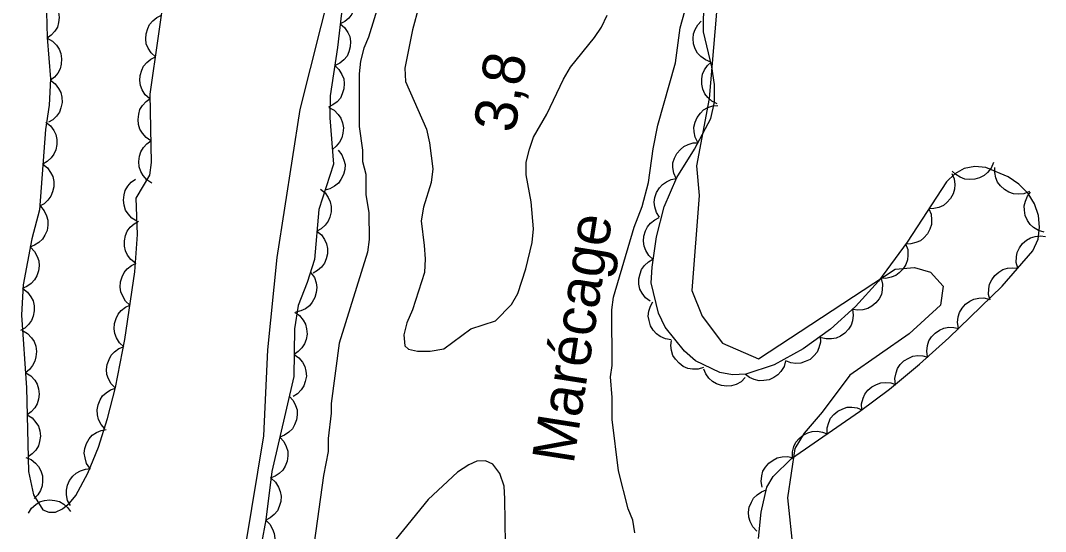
# Model space of a CAD drawing. Extents: x 282461 to 284471, y 5554090 to 5557646.
# Drawn here: x 283841.2 to 283914, y 5556302.7 to 5556339.1 of the extents above; entities that cross this region are included whole.
import ezdxf

# ---------------------------------------------------------------- set-up
doc = ezdxf.new("R2010")
doc.units = 0
for name, color, linetype in [('Niveau 1', 7, 'Continuous'), ('Niveau 3', 7, 'Continuous'), ('Niveau 4', 7, 'Continuous'), ('Niveau 44', 7, 'Continuous'), ('Niveau 7', 7, 'Continuous')]:
    doc.layers.add(name, color=color, linetype=linetype)

msp = doc.modelspace()

# ---------------------------------------------------------------- linework, layer by layer
at = {"layer": 'Niveau 1'}
for points in [[(283863.23, 5556341.61), (283860.99, 5556332.74), (283859.36, 5556322.21), (283858.7, 5556315.64), (283858.42, 5556309.52), (283855.89, 5556294.18), (283855.63, 5556287.03), (283854.71, 5556278.94), (283855.03, 5556275.29), (283855.96, 5556271.4), (283855.37, 5556267.54), (283853.56, 5556262.67), (283851.62, 5556258.88), (283851.27, 5556256.7), (283852.5, 5556248.97), (283851.37, 5556243), (283849.15, 5556237.36)], [(283890.7, 5556340.8), (283890.08, 5556333.53), (283889.19, 5556328.73), (283889.36, 5556326.63), (283888.84, 5556319.87), (283889.59, 5556318.04), (283891.02, 5556316.12), (283893.58, 5556315), (283903.3, 5556321.39), (283904.68, 5556321.51), (283905.82, 5556321.16), (283906.7, 5556320.17), (283906.51, 5556318.82), (283904.3, 5556316.79), (283900.07, 5556313.85), (283898.12, 5556311.21), (283896.84, 5556309.73), (283896.17, 5556308.64), (283895.65, 5556305.13), (283896.06, 5556301.28)]]:
    msp.add_lwpolyline(points, dxfattribs=at)
at = {"layer": 'Niveau 4'}
for points in [[(283869.46, 5556340.06), (283869.01, 5556338.41), (283868.45, 5556335.69), (283868.51, 5556334.73), (283869.99, 5556331.34), (283870.22, 5556330.38), (283870.45, 5556328.51), (283870.34, 5556327.55), (283869.78, 5556325.79), (283869.61, 5556324.83), (283869.84, 5556323.07), (283869.9, 5556322.11), (283869.85, 5556321.15), (283869.01, 5556318.48), (283868.61, 5556317.57), (283868.39, 5556316.72), (283868.45, 5556315.93), (283868.73, 5556315.7), (283869.36, 5556315.54), (283870.26, 5556315.54), (283871.23, 5556315.72), (283873.15, 5556317.14), (283874.91, 5556317.72), (283876.04, 5556318.86), (283876.49, 5556319.65), (283877.05, 5556321.41), (283877.5, 5556323.28), (283877.61, 5556324.25), (283877.43, 5556326.17), (283877.09, 5556328.09), (283877.09, 5556329), (283877.31, 5556329.91), (283877.59, 5556330.76), (283878.55, 5556332.41), (283879.73, 5556334.9), (283880.24, 5556335.76), (283881.94, 5556337.86), (283882.44, 5556338.6), (283882.84, 5556339.45)], [(283875.64, 5556300.22), (283875.57, 5556305.04), (283875.51, 5556305.94), (283875.22, 5556306.85), (283874.71, 5556307.52), (283874.2, 5556307.75), (283873.57, 5556307.74), (283873.01, 5556307.46), (283872.21, 5556306.94), (283870.12, 5556305.01), (283866.62, 5556300.68)]]:
    msp.add_lwpolyline(points, dxfattribs=at)
at = {"layer": 'Niveau 44'}
for points in [[(283842.99, 5556339.67), (283843.05, 5556337.85), (283843.28, 5556334.91), (283843.19, 5556333.05), (283842.92, 5556331.31), (283842.49, 5556325.6), (283841.96, 5556323.54), (283841.33, 5556320.27), (283841.21, 5556318.11), (283841.57, 5556312.94), (283841.73, 5556306.99), (283842.08, 5556305.33), (283842.73, 5556304.27), (283843.17, 5556304.09), (283843.64, 5556304.11), (283844.13, 5556304.34), (283844.62, 5556304.74), (283845.08, 5556305.28), (283845.94, 5556306.88), (283846.7, 5556308.72), (283847.34, 5556310.77), (283847.9, 5556312.97), (283848.57, 5556316.37), (283849.27, 5556321.2), (283849.46, 5556323.84), (283849.36, 5556326.43), (283850.34, 5556328.08), (283850.45, 5556328.98), (283850.36, 5556333.83), (283852.14, 5556346.23)], [(283864.22, 5556341.81), (283864.54, 5556341.54), (283864.75, 5556341.2), (283864.89, 5556340.9), (283864.94, 5556340.55), (283864.93, 5556340.18), (283864.82, 5556339.81), (283864.7, 5556339.51), (283864.47, 5556339.24), (283864.19, 5556339), (283863.87, 5556338.84)], [(283842.95, 5556340.8), (283843.31, 5556340.58), (283843.57, 5556340.27), (283843.75, 5556340), (283843.85, 5556339.66), (283843.9, 5556339.29), (283843.85, 5556338.92), (283843.77, 5556338.6), (283843.59, 5556338.3), (283843.34, 5556338.02), (283843.05, 5556337.81)], [(283864.08, 5556340.63), (283863.67, 5556337.15), (283863.15, 5556333.72), (283863.13, 5556332.15), (283863.4, 5556328.84), (283862.34, 5556325.63), (283862.03, 5556322.08), (283861.52, 5556320.43), (283860.89, 5556318.79), (283860.62, 5556317.14), (283860.56, 5556313.76), (283859.01, 5556306.99), (283858.57, 5556303.55), (283858.27, 5556301.9)], [(283908.95, 5556328.69), (283908.21, 5556328.54), (283907.53, 5556328.17), (283906.94, 5556327.6), (283904.14, 5556323.31), (283902.12, 5556320.52), (283900.49, 5556318.74), (283898.7, 5556317.11), (283896.75, 5556315.72), (283894.71, 5556314.59), (283892.69, 5556313.91), (283891.73, 5556313.86), (283890.84, 5556314.04), (283889.11, 5556314.87), (283888.32, 5556315.54), (283886.96, 5556317.26), (283886.48, 5556318.26), (283885.96, 5556320.42), (283886.03, 5556321.53), (283886.34, 5556323.69), (283886.88, 5556325.82), (283887.78, 5556327.9), (283889.03, 5556329.92), (283890.2, 5556332.1), (283890.46, 5556333.27), (283890.46, 5556334.51), (283890.28, 5556335.77), (283889.69, 5556338.27), (283889.71, 5556340.54)], [(283850.74, 5556336.48), (283850.43, 5556336.76), (283850.22, 5556337.11), (283850.09, 5556337.41), (283850.05, 5556337.76), (283850.07, 5556338.13), (283850.19, 5556338.49), (283850.32, 5556338.79), (283850.55, 5556339.05), (283850.84, 5556339.29), (283851.17, 5556339.44)], [(283863.87, 5556338.84), (283864.18, 5556338.56), (283864.4, 5556338.22), (283864.54, 5556337.92), (283864.59, 5556337.57), (283864.58, 5556337.2), (283864.47, 5556336.84), (283864.35, 5556336.54), (283864.12, 5556336.27), (283863.84, 5556336.03), (283863.52, 5556335.86)], [(283890.2, 5556336.11), (283889.81, 5556336.26), (283889.49, 5556336.5), (283889.26, 5556336.74), (283889.09, 5556337.05), (283888.97, 5556337.4), (283888.95, 5556337.78), (283888.96, 5556338.11), (283889.09, 5556338.44), (283889.27, 5556338.76), (283889.51, 5556339.03)], [(283843.05, 5556337.81), (283843.42, 5556337.6), (283843.7, 5556337.31), (283843.89, 5556337.04), (283844.01, 5556336.71), (283844.07, 5556336.34), (283844.03, 5556335.96), (283843.97, 5556335.64), (283843.8, 5556335.33), (283843.57, 5556335.04), (283843.29, 5556334.82)], [(283850.31, 5556333.51), (283850.01, 5556333.79), (283849.8, 5556334.14), (283849.67, 5556334.44), (283849.63, 5556334.79), (283849.65, 5556335.16), (283849.76, 5556335.53), (283849.9, 5556335.82), (283850.13, 5556336.09), (283850.42, 5556336.32), (283850.74, 5556336.48)], [(283863.48, 5556335.87), (283863.78, 5556335.58), (283863.99, 5556335.23), (283864.12, 5556334.93), (283864.15, 5556334.58), (283864.13, 5556334.21), (283864.01, 5556333.85), (283863.88, 5556333.55), (283863.64, 5556333.29), (283863.35, 5556333.06), (283863.03, 5556332.9)], [(283890.65, 5556333.15), (283890.28, 5556333.33), (283889.98, 5556333.6), (283889.77, 5556333.86), (283889.63, 5556334.18), (283889.55, 5556334.54), (283889.56, 5556334.93), (283889.6, 5556335.25), (283889.75, 5556335.57), (283889.96, 5556335.87), (283890.23, 5556336.11)], [(283843.28, 5556334.82), (283843.61, 5556334.57), (283843.85, 5556334.24), (283844.01, 5556333.95), (283844.08, 5556333.61), (283844.1, 5556333.24), (283844.01, 5556332.86), (283843.91, 5556332.56), (283843.7, 5556332.27), (283843.44, 5556332.01), (283843.13, 5556331.83)], [(283850.42, 5556330.51), (283850.07, 5556330.74), (283849.81, 5556331.05), (283849.63, 5556331.33), (283849.54, 5556331.67), (283849.5, 5556332.03), (283849.55, 5556332.41), (283849.64, 5556332.73), (283849.83, 5556333.02), (283850.07, 5556333.3), (283850.37, 5556333.51)], [(283863.07, 5556332.89), (283863.43, 5556332.69), (283863.71, 5556332.39), (283863.91, 5556332.12), (283864.03, 5556331.79), (283864.09, 5556331.43), (283864.05, 5556331.05), (283863.99, 5556330.73), (283863.82, 5556330.42), (283863.59, 5556330.13), (283863.31, 5556329.9)], [(283889.28, 5556330.39), (283889.09, 5556330.76), (283889.01, 5556331.16), (283888.99, 5556331.49), (283889.08, 5556331.83), (283889.22, 5556332.17), (283889.46, 5556332.47), (283889.68, 5556332.71), (283889.99, 5556332.88), (283890.34, 5556333), (283890.7, 5556333.03)], [(283842.96, 5556331.84), (283843.29, 5556331.58), (283843.52, 5556331.25), (283843.67, 5556330.96), (283843.73, 5556330.61), (283843.74, 5556330.24), (283843.65, 5556329.87), (283843.53, 5556329.56), (283843.32, 5556329.29), (283843.05, 5556329.03), (283842.74, 5556328.85)], [(283850.48, 5556327.51), (283850.13, 5556327.74), (283849.87, 5556328.05), (283849.69, 5556328.33), (283849.59, 5556328.67), (283849.55, 5556329.04), (283849.61, 5556329.41), (283849.69, 5556329.73), (283849.88, 5556330.03), (283850.13, 5556330.3), (283850.42, 5556330.51)], [(283887.73, 5556327.82), (283887.56, 5556328.21), (283887.51, 5556328.61), (283887.51, 5556328.94), (283887.62, 5556329.28), (283887.78, 5556329.61), (283888.04, 5556329.89), (283888.28, 5556330.11), (283888.59, 5556330.26), (283888.95, 5556330.36), (283889.31, 5556330.37)], [(283863.73, 5556329.85), (283863.99, 5556329.52), (283864.13, 5556329.14), (283864.21, 5556328.82), (283864.19, 5556328.47), (283864.1, 5556328.11), (283863.92, 5556327.77), (283863.74, 5556327.5), (283863.46, 5556327.28), (283863.14, 5556327.1), (283862.79, 5556327.01)], [(283910.28, 5556328.96), (283910.12, 5556328.57), (283909.86, 5556328.26), (283909.62, 5556328.04), (283909.3, 5556327.88), (283908.95, 5556327.78), (283908.57, 5556327.76), (283908.24, 5556327.79), (283907.92, 5556327.92), (283907.6, 5556328.11), (283907.34, 5556328.36)], [(283842.74, 5556328.85), (283843.06, 5556328.6), (283843.29, 5556328.26), (283843.44, 5556327.97), (283843.51, 5556327.62), (283843.51, 5556327.25), (283843.42, 5556326.88), (283843.31, 5556326.57), (283843.09, 5556326.3), (283842.82, 5556326.04), (283842.51, 5556325.87)], [(283893.59, 5556302.24), (283893.77, 5556304.09), (283894.17, 5556305.87), (283894.63, 5556306.64), (283895.93, 5556307.92), (283900.76, 5556311.26), (283902.9, 5556312.84), (283905.02, 5556314.62), (283907.11, 5556316.51), (283910.9, 5556320.17), (283913.09, 5556322.69), (283913.45, 5556323.52), (283913.56, 5556324.36), (283913.48, 5556325.2), (283913.2, 5556326.02), (283912.74, 5556326.77), (283912.09, 5556327.42), (283911.33, 5556327.95), (283909.75, 5556328.62), (283908.95, 5556328.69)], [(283907.33, 5556328.19), (283907.49, 5556327.81), (283907.53, 5556327.4), (283907.52, 5556327.07), (283907.41, 5556326.74), (283907.24, 5556326.41), (283906.98, 5556326.13), (283906.73, 5556325.92), (283906.41, 5556325.78), (283906.05, 5556325.69), (283905.69, 5556325.68)], [(283912.84, 5556326.9), (283912.45, 5556326.75), (283912.04, 5556326.72), (283911.71, 5556326.74), (283911.38, 5556326.86), (283911.06, 5556327.04), (283910.79, 5556327.31), (283910.58, 5556327.57), (283910.45, 5556327.89), (283910.37, 5556328.25), (283910.38, 5556328.61)], [(283849.42, 5556324.79), (283849.07, 5556325.01), (283848.8, 5556325.32), (283848.62, 5556325.59), (283848.52, 5556325.93), (283848.47, 5556326.3), (283848.52, 5556326.68), (283848.59, 5556326.99), (283848.78, 5556327.29), (283849.02, 5556327.58), (283849.31, 5556327.79)], [(283886.55, 5556325.07), (283886.33, 5556325.42), (283886.22, 5556325.81), (283886.17, 5556326.14), (283886.23, 5556326.48), (283886.34, 5556326.84), (283886.55, 5556327.16), (283886.76, 5556327.41), (283887.05, 5556327.6), (283887.39, 5556327.75), (283887.74, 5556327.82)], [(283862.47, 5556327.07), (283862.79, 5556326.81), (283863.02, 5556326.47), (283863.16, 5556326.18), (283863.22, 5556325.83), (283863.22, 5556325.46), (283863.13, 5556325.09), (283863.01, 5556324.79), (283862.79, 5556324.51), (283862.52, 5556324.26), (283862.21, 5556324.09)], [(283913.88, 5556324.02), (283913.48, 5556324.13), (283913.13, 5556324.35), (283912.88, 5556324.56), (283912.69, 5556324.85), (283912.54, 5556325.19), (283912.48, 5556325.57), (283912.46, 5556325.89), (283912.55, 5556326.23), (283912.7, 5556326.57), (283912.91, 5556326.86)], [(283842.56, 5556325.86), (283842.83, 5556325.54), (283843, 5556325.18), (283843.1, 5556324.86), (283843.1, 5556324.51), (283843.04, 5556324.14), (283842.88, 5556323.79), (283842.72, 5556323.51), (283842.46, 5556323.28), (283842.15, 5556323.08), (283841.81, 5556322.95)], [(283905.69, 5556325.68), (283905.85, 5556325.3), (283905.89, 5556324.89), (283905.88, 5556324.56), (283905.77, 5556324.23), (283905.6, 5556323.9), (283905.34, 5556323.62), (283905.09, 5556323.41), (283904.77, 5556323.27), (283904.41, 5556323.18), (283904.05, 5556323.17)], [(283849.31, 5556321.8), (283848.99, 5556322.06), (283848.75, 5556322.39), (283848.6, 5556322.69), (283848.54, 5556323.03), (283848.53, 5556323.4), (283848.62, 5556323.77), (283848.73, 5556324.08), (283848.95, 5556324.36), (283849.22, 5556324.61), (283849.53, 5556324.79)], [(283886.11, 5556322.08), (283885.8, 5556322.36), (283885.59, 5556322.71), (283885.46, 5556323.02), (283885.42, 5556323.37), (283885.44, 5556323.74), (283885.56, 5556324.1), (283885.69, 5556324.4), (283885.92, 5556324.66), (283886.21, 5556324.89), (283886.54, 5556325.05)], [(283862.21, 5556324.09), (283862.53, 5556323.83), (283862.76, 5556323.49), (283862.9, 5556323.19), (283862.96, 5556322.85), (283862.96, 5556322.48), (283862.87, 5556322.11), (283862.75, 5556321.8), (283862.53, 5556321.53), (283862.26, 5556321.28), (283861.94, 5556321.1)], [(283904.04, 5556323.18), (283904.19, 5556322.78), (283904.21, 5556322.38), (283904.18, 5556322.05), (283904.05, 5556321.72), (283903.86, 5556321.4), (283903.59, 5556321.13), (283903.34, 5556320.93), (283903.01, 5556320.81), (283902.64, 5556320.73), (283902.28, 5556320.75)], [(283912.01, 5556321.45), (283911.9, 5556321.85), (283911.92, 5556322.26), (283911.97, 5556322.58), (283912.13, 5556322.9), (283912.34, 5556323.2), (283912.64, 5556323.44), (283912.91, 5556323.62), (283913.25, 5556323.71), (283913.62, 5556323.75), (283913.98, 5556323.71)], [(283841.85, 5556322.95), (283842.14, 5556322.65), (283842.33, 5556322.29), (283842.45, 5556321.98), (283842.47, 5556321.63), (283842.43, 5556321.27), (283842.3, 5556320.91), (283842.15, 5556320.62), (283841.91, 5556320.36), (283841.61, 5556320.15), (283841.28, 5556320)], [(283848.93, 5556318.83), (283848.62, 5556319.11), (283848.41, 5556319.46), (283848.28, 5556319.76), (283848.24, 5556320.11), (283848.26, 5556320.48), (283848.38, 5556320.85), (283848.51, 5556321.14), (283848.74, 5556321.41), (283849.03, 5556321.64), (283849.36, 5556321.8)], [(283885.88, 5556319.1), (283885.55, 5556319.35), (283885.31, 5556319.68), (283885.16, 5556319.97), (283885.09, 5556320.32), (283885.08, 5556320.69), (283885.17, 5556321.06), (283885.27, 5556321.37), (283885.49, 5556321.65), (283885.76, 5556321.91), (283886.07, 5556322.09)], [(283861.79, 5556321.13), (283862.03, 5556320.78), (283862.15, 5556320.4), (283862.21, 5556320.07), (283862.17, 5556319.72), (283862.07, 5556319.37), (283861.88, 5556319.04), (283861.68, 5556318.78), (283861.4, 5556318.57), (283861.06, 5556318.41), (283860.71, 5556318.33)], [(283910.04, 5556319.18), (283909.93, 5556319.59), (283909.95, 5556319.99), (283910, 5556320.32), (283910.16, 5556320.63), (283910.38, 5556320.93), (283910.67, 5556321.18), (283910.94, 5556321.36), (283911.28, 5556321.45), (283911.65, 5556321.49), (283912.01, 5556321.45)], [(283902.31, 5556320.73), (283902.41, 5556320.32), (283902.38, 5556319.91), (283902.32, 5556319.59), (283902.15, 5556319.28), (283901.93, 5556318.99), (283901.63, 5556318.75), (283901.35, 5556318.58), (283901.01, 5556318.49), (283900.64, 5556318.46), (283900.28, 5556318.51)], [(283841.31, 5556320), (283841.65, 5556319.75), (283841.89, 5556319.42), (283842.04, 5556319.13), (283842.11, 5556318.78), (283842.12, 5556318.41), (283842.04, 5556318.04), (283841.93, 5556317.73), (283841.72, 5556317.45), (283841.46, 5556317.19), (283841.15, 5556317.01)], [(283848.5, 5556315.86), (283848.19, 5556316.14), (283847.98, 5556316.49), (283847.85, 5556316.8), (283847.81, 5556317.15), (283847.83, 5556317.52), (283847.95, 5556317.88), (283848.08, 5556318.18), (283848.31, 5556318.44), (283848.6, 5556318.67), (283848.93, 5556318.83)], [(283887.39, 5556316.36), (283886.98, 5556316.42), (283886.61, 5556316.6), (283886.33, 5556316.78), (283886.1, 5556317.05), (283885.92, 5556317.36), (283885.81, 5556317.73), (283885.75, 5556318.05), (283885.8, 5556318.4), (283885.91, 5556318.76), (283886.09, 5556319.07)], [(283907.8, 5556317.18), (283907.73, 5556317.59), (283907.78, 5556317.99), (283907.86, 5556318.31), (283908.05, 5556318.61), (283908.29, 5556318.89), (283908.6, 5556319.11), (283908.89, 5556319.26), (283909.24, 5556319.33), (283909.61, 5556319.34), (283909.96, 5556319.26)], [(283860.64, 5556318.32), (283860.98, 5556318.08), (283861.23, 5556317.76), (283861.4, 5556317.47), (283861.48, 5556317.13), (283861.51, 5556316.76), (283861.44, 5556316.39), (283861.34, 5556316.07), (283861.15, 5556315.78), (283860.89, 5556315.52), (283860.59, 5556315.32)], [(283900.26, 5556318.53), (283900.32, 5556318.12), (283900.26, 5556317.72), (283900.17, 5556317.4), (283899.98, 5556317.11), (283899.73, 5556316.83), (283899.41, 5556316.63), (283899.11, 5556316.48), (283898.77, 5556316.43), (283898.4, 5556316.43), (283898.05, 5556316.51)], [(283905.6, 5556315.14), (283905.54, 5556315.56), (283905.6, 5556315.96), (283905.7, 5556316.28), (283905.89, 5556316.57), (283906.14, 5556316.84), (283906.46, 5556317.05), (283906.76, 5556317.19), (283907.1, 5556317.25), (283907.47, 5556317.24), (283907.82, 5556317.16)], [(283841.29, 5556317.01), (283841.65, 5556316.8), (283841.93, 5556316.5), (283842.12, 5556316.23), (283842.23, 5556315.9), (283842.29, 5556315.53), (283842.25, 5556315.15), (283842.18, 5556314.83), (283842.01, 5556314.53), (283841.78, 5556314.24), (283841.5, 5556314.02)], [(283897.98, 5556316.6), (283897.99, 5556316.18), (283897.88, 5556315.79), (283897.75, 5556315.48), (283897.53, 5556315.21), (283897.25, 5556314.97), (283896.9, 5556314.81), (283896.59, 5556314.7), (283896.24, 5556314.68), (283895.88, 5556314.73), (283895.54, 5556314.86)], [(283847.89, 5556312.93), (283847.6, 5556313.22), (283847.41, 5556313.58), (283847.29, 5556313.89), (283847.27, 5556314.24), (283847.31, 5556314.61), (283847.45, 5556314.97), (283847.59, 5556315.26), (283847.84, 5556315.51), (283848.14, 5556315.73), (283848.47, 5556315.87)], [(283889.69, 5556314.38), (283889.29, 5556314.26), (283888.89, 5556314.27), (283888.56, 5556314.32), (283888.24, 5556314.47), (283887.94, 5556314.69), (283887.69, 5556314.98), (283887.51, 5556315.25), (283887.41, 5556315.59), (283887.37, 5556315.96), (283887.41, 5556316.31)], [(283860.59, 5556315.32), (283860.93, 5556315.08), (283861.18, 5556314.76), (283861.35, 5556314.47), (283861.43, 5556314.13), (283861.46, 5556313.77), (283861.38, 5556313.39), (283861.29, 5556313.08), (283861.09, 5556312.79), (283860.84, 5556312.52), (283860.53, 5556312.32)], [(283903.32, 5556313.19), (283903.28, 5556313.61), (283903.36, 5556314.01), (283903.46, 5556314.32), (283903.66, 5556314.61), (283903.92, 5556314.87), (283904.26, 5556315.06), (283904.55, 5556315.2), (283904.9, 5556315.24), (283905.27, 5556315.22), (283905.62, 5556315.12)], [(283895.51, 5556314.86), (283895.4, 5556314.46), (283895.18, 5556314.11), (283894.97, 5556313.86), (283894.67, 5556313.67), (283894.34, 5556313.52), (283893.96, 5556313.46), (283893.63, 5556313.44), (283893.29, 5556313.53), (283892.95, 5556313.68), (283892.67, 5556313.9)], [(283841.54, 5556314.02), (283841.89, 5556313.79), (283842.16, 5556313.49), (283842.34, 5556313.21), (283842.44, 5556312.87), (283842.48, 5556312.5), (283842.42, 5556312.13), (283842.34, 5556311.81), (283842.16, 5556311.51), (283841.91, 5556311.23), (283841.62, 5556311.02)], [(283892.65, 5556313.67), (283892.35, 5556313.38), (283891.99, 5556313.19), (283891.68, 5556313.08), (283891.33, 5556313.06), (283890.96, 5556313.1), (283890.6, 5556313.24), (283890.31, 5556313.39), (283890.06, 5556313.64), (283889.85, 5556313.94), (283889.71, 5556314.27)], [(283847.15, 5556310.02), (283846.87, 5556310.34), (283846.7, 5556310.7), (283846.61, 5556311.02), (283846.6, 5556311.37), (283846.66, 5556311.74), (283846.82, 5556312.09), (283846.98, 5556312.37), (283847.24, 5556312.6), (283847.55, 5556312.81), (283847.89, 5556312.93)], [(283900.93, 5556311.39), (283900.91, 5556311.8), (283901.02, 5556312.2), (283901.14, 5556312.5), (283901.36, 5556312.78), (283901.64, 5556313.02), (283901.98, 5556313.19), (283902.28, 5556313.31), (283902.64, 5556313.33), (283903, 5556313.29), (283903.34, 5556313.17)], [(283860.24, 5556312.36), (283860.52, 5556312.05), (283860.7, 5556311.69), (283860.81, 5556311.38), (283860.82, 5556311.02), (283860.77, 5556310.66), (283860.62, 5556310.31), (283860.47, 5556310.02), (283860.21, 5556309.78), (283859.91, 5556309.57), (283859.57, 5556309.44)], [(283898.47, 5556309.67), (283898.46, 5556310.09), (283898.58, 5556310.48), (283898.71, 5556310.78), (283898.94, 5556311.05), (283899.22, 5556311.29), (283899.57, 5556311.45), (283899.88, 5556311.56), (283900.23, 5556311.56), (283900.6, 5556311.51), (283900.93, 5556311.38)], [(283841.62, 5556311.02), (283841.97, 5556310.8), (283842.24, 5556310.49), (283842.42, 5556310.21), (283842.52, 5556309.88), (283842.56, 5556309.51), (283842.5, 5556309.13), (283842.42, 5556308.81), (283842.24, 5556308.51), (283841.99, 5556308.24), (283841.7, 5556308.03)], [(283846.08, 5556307.22), (283845.85, 5556307.57), (283845.74, 5556307.96), (283845.68, 5556308.29), (283845.73, 5556308.63), (283845.84, 5556308.99), (283846.04, 5556309.31), (283846.25, 5556309.57), (283846.54, 5556309.76), (283846.87, 5556309.92), (283847.23, 5556309.99)], [(283859.57, 5556309.44), (283859.85, 5556309.13), (283860.03, 5556308.77), (283860.14, 5556308.45), (283860.15, 5556308.1), (283860.1, 5556307.74), (283859.95, 5556307.38), (283859.8, 5556307.1), (283859.54, 5556306.85), (283859.24, 5556306.65), (283858.9, 5556306.51)], [(283896, 5556307.97), (283896, 5556308.39), (283896.11, 5556308.78), (283896.24, 5556309.08), (283896.47, 5556309.35), (283896.76, 5556309.58), (283897.1, 5556309.74), (283897.41, 5556309.85), (283897.77, 5556309.86), (283898.13, 5556309.8), (283898.47, 5556309.67)], [(283841.52, 5556308), (283841.9, 5556307.85), (283842.22, 5556307.59), (283842.44, 5556307.35), (283842.6, 5556307.04), (283842.71, 5556306.68), (283842.72, 5556306.3), (283842.7, 5556305.98), (283842.57, 5556305.65), (283842.38, 5556305.33), (283842.13, 5556305.07)], [(283893.85, 5556305.88), (283893.78, 5556306.29), (283893.82, 5556306.69), (283893.9, 5556307.01), (283894.08, 5556307.31), (283894.32, 5556307.59), (283894.64, 5556307.81), (283894.92, 5556307.97), (283895.27, 5556308.04), (283895.64, 5556308.05), (283895.99, 5556307.98)], [(283844.7, 5556304.57), (283844.5, 5556304.94), (283844.43, 5556305.33), (283844.41, 5556305.66), (283844.49, 5556306.01), (283844.64, 5556306.35), (283844.87, 5556306.65), (283845.1, 5556306.88), (283845.41, 5556307.05), (283845.76, 5556307.17), (283846.12, 5556307.21)], [(283858.95, 5556306.51), (283859.26, 5556306.23), (283859.48, 5556305.89), (283859.61, 5556305.58), (283859.66, 5556305.24), (283859.64, 5556304.87), (283859.53, 5556304.5), (283859.4, 5556304.2), (283859.17, 5556303.93), (283858.89, 5556303.7), (283858.57, 5556303.53)], [(283893.47, 5556302.76), (283893.18, 5556303.06), (283893, 5556303.43), (283892.9, 5556303.74), (283892.88, 5556304.09), (283892.93, 5556304.46), (283893.08, 5556304.81), (283893.23, 5556305.1), (283893.49, 5556305.34), (283893.79, 5556305.55), (283894.13, 5556305.68)], [(283841.72, 5556304.03), (283841.94, 5556304.38), (283842.24, 5556304.65), (283842.51, 5556304.84), (283842.85, 5556304.94), (283843.22, 5556304.99), (283843.6, 5556304.94), (283843.91, 5556304.87), (283844.22, 5556304.68), (283844.5, 5556304.44), (283844.71, 5556304.16)], [(283858.57, 5556303.53), (283858.87, 5556303.24), (283859.06, 5556302.89), (283859.18, 5556302.58), (283859.21, 5556302.23), (283859.17, 5556301.86), (283859.04, 5556301.5), (283858.9, 5556301.21), (283858.66, 5556300.95), (283858.36, 5556300.73), (283858.03, 5556300.58)]]:
    msp.add_lwpolyline(points, dxfattribs=at)
at = {"layer": 'Niveau 7'}
for points in [[(283884.79, 5556302.64), (283884.67, 5556303.54), (283884.33, 5556304.34), (283883.65, 5556307.05), (283883.19, 5556310.68), (283883.18, 5556312.26), (283883.07, 5556313.73), (283883.18, 5556314.53), (283883.17, 5556318.49), (283883.28, 5556319.4), (283884.75, 5556324.38), (283885.32, 5556325.85), (283885.77, 5556327.55), (283886.1, 5556329.93), (283886.44, 5556331.63), (283887.68, 5556336.05), (283888.02, 5556338.54), (283888.81, 5556341.37)], [(283866.78, 5556340.83), (283865.88, 5556337.88), (283865.54, 5556337.09), (283865.32, 5556336.18), (283865.21, 5556335.27), (283865.22, 5556331.54), (283865.45, 5556329.84), (283865.45, 5556329.05), (283865.68, 5556328.14), (283865.68, 5556326.67), (283865.91, 5556325.42), (283865.92, 5556323.5), (283865.81, 5556322.59), (283863.79, 5556316.13), (283863.23, 5556311.82), (283863.23, 5556311.14), (283863.01, 5556309.33), (283863.01, 5556308.42), (283862.68, 5556306.72), (283861.57, 5556298.67)]]:
    msp.add_lwpolyline(points, dxfattribs=at)

# ---------------------------------------------------------------- texts
at = {"layer": 'Niveau 3'}
msp.add_text('    3,8', height=3, rotation=81.0958, dxfattribs=at).set_placement((283875.59, 5556326.61))
at = {"layer": 'Niveau 7'}
msp.add_text('Marécage', height=3, rotation=81.0598, dxfattribs=at).set_placement((283880.44, 5556307.46))

doc.saveas('drawing.dxf')
